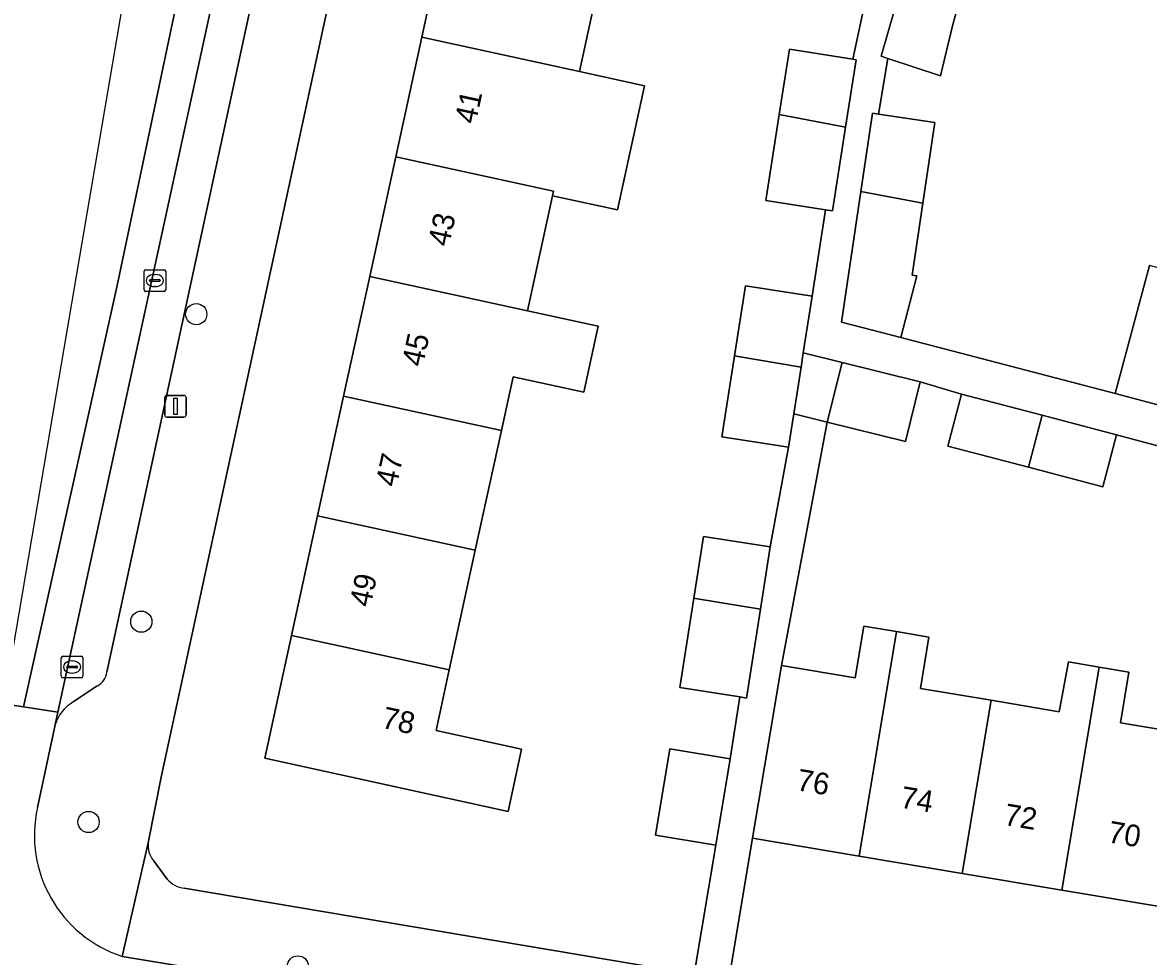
# Model space of a CAD drawing. Extents: x 163683 to 164494, y 382709 to 383872.
# Drawn here: x 163745 to 163796.9, y 383161.3 to 383204.4 of the extents above; entities that cross this region are included whole.
import ezdxf

# ---------------------------------------------------------------- set-up
doc = ezdxf.new("R2010")
doc.units = 0
for name, color, linetype in [('IMGEO_Boom', 7, 'Continuous'), ('IMGEO_Erf', 7, 'Continuous'), ('IMGEO_Kolk', 7, 'Continuous'), ('IMGEO_Lichtmast', 7, 'Continuous'), ('IMGEO_Pand', 7, 'Continuous'), ('IMGEO_Pand_nummerreeks', 7, 'Continuous'), ('IMGEO_Parkeervlak_open', 7, 'Continuous'), ('IMGEO_Rijbaan_lokaal_open', 7, 'Continuous'), ('IMGEO_Voetpad_open', 7, 'Continuous')]:
    doc.layers.add(name, color=color, linetype=linetype)

msp = doc.modelspace()

# ---------------------------------------------------------------- linework, layer by layer
at = {"layer": 'IMGEO_Boom'}
for centre in [(163752.984, 383190.956), (163750.45, 383176.78), (163748.021, 383167.546), (163757.668, 383160.891)]:
    msp.add_circle(centre, 0.489, dxfattribs=at)
at = {"layer": 'IMGEO_Erf'}
for points in [[(163771.885, 383207.805), (163770.652, 383202.142), (163773.653, 383201.487), (163772.405, 383195.76), (163769.404, 383196.414), (163768.249, 383191.111), (163771.505, 383190.401), (163770.843, 383187.361), (163767.587, 383188.071), (163767.048, 383185.595), (163765.847, 383180.079), (163764.645, 383174.563), (163764.036, 383171.764), (163767.984, 383170.904), (163767.36, 383168.039), (163756.142, 383170.483), (163757.376, 383176.149), (163758.577, 383181.665), (163759.778, 383187.18), (163760.98, 383192.696), (163762.181, 383198.211), (163763.382, 383203.728), (163764.615, 383209.388)], [(163759.907, 383209.127), (163751.36, 383169.613), (163750.768, 383166.587)], [(163788.895, 383207.986), (163787.859, 383204.304), (163787.284, 383201.942), (163784.863, 383202.746), (163784.431, 383200.181), (163787.031, 383199.793), (163786.476, 383196.074), (163785.981, 383192.759), (163786.202, 383192.726), (163785.461, 383189.878), (163795.348, 383187.3), (163796.928, 383193.198)], [(163780.286, 383184.818), (163777.211, 383185.297), (163777.793, 383189.033), (163778.295, 383192.262), (163781.371, 383191.783), (163781.992, 383195.772), (163779.242, 383196.2), (163779.858, 383200.158), (163780.327, 383203.165), (163783.251, 383202.71), (163783.795, 383205.211)], [(163797.649, 383184.796), (163795.402, 383185.398), (163794.772, 383182.998), (163791.342, 383183.897), (163787.633, 383184.87), (163788.262, 383187.27), (163786.361, 383187.843), (163785.682, 383185.089), (163782.072, 383185.979), (163779.96, 383174.767), (163783.362, 383174.198), (163783.76, 383176.576), (163785.27, 383176.324), (163786.758, 383176.075), (163786.362, 383173.705), (163789.631, 383173.158), (163792.762, 383172.634), (163793.186, 383174.927), (163794.611, 383174.689), (163795.979, 383174.46), (163795.588, 383172.121), (163799.079, 383171.536)], [(163752.432, 383164.492), (163775.936, 383160.536), (163776.937, 383166.483), (163774.156, 383166.948), (163774.821, 383170.925), (163777.602, 383170.46), (163778.046, 383173.311), (163775.277, 383173.742), (163775.919, 383177.869), (163776.362, 383180.707), (163779.437, 383180.228), (163780.286, 383184.818)], [(163797.751, 383163.599), (163792.889, 383164.412), (163788.294, 383165.181), (163783.536, 383165.977), (163778.626, 383166.798), (163777.527, 383160.268), (163798.786, 383156.69)], [(163751.007, 383165.773), (163751.644, 383164.917)]]:
    msp.add_lwpolyline(points, dxfattribs=at)
msp.add_lwpolyline([(163782.751, 383188.733), (163780.964, 383189.173), (163780.862, 383188.517), (163780.526, 383186.36), (163782.072, 383185.979)], close=True, dxfattribs=at)
for centre, radius, start, end in [((163751.825, 383166.455), 1.065, 172.8911, 219.8346), ((163752.596, 383165.739), 1.258, 220.8195, 262.501)]:
    msp.add_arc(centre, radius, start, end, dxfattribs=at)
at = {"layer": 'IMGEO_Kolk'}
for p, q in [((163750.576, 383192.08), (163750.576, 383192.932)), ((163750.651, 383193.006), (163751.503, 383193.006)), ((163751.064, 383192.786), (163751.089, 383192.786)), ((163751.577, 383192.932), (163751.577, 383192.08)), ((163750.835, 383192.5), (163750.835, 383192.512)), ((163751.273, 383192.463), (163750.875, 383192.463)), ((163750.878, 383192.549), (163751.276, 383192.549)), ((163751.087, 383192.226), (163751.062, 383192.226)), ((163751.319, 383192.512), (163751.319, 383192.5)), ((163751.503, 383192.006), (163750.651, 383192.006)), ((163746.76, 383174.265), (163746.76, 383175.117)), ((163746.835, 383175.191), (163747.687, 383175.191)), ((163747.248, 383174.971), (163747.273, 383174.971)), ((163747.761, 383175.117), (163747.761, 383174.265)), ((163747.019, 383174.685), (163747.019, 383174.697)), ((163747.457, 383174.648), (163747.059, 383174.648)), ((163747.062, 383174.734), (163747.46, 383174.734)), ((163747.503, 383174.697), (163747.503, 383174.685)), ((163747.687, 383174.191), (163746.835, 383174.191)), ((163747.271, 383174.411), (163747.246, 383174.411))]:
    msp.add_line(p, q, dxfattribs=at)
for points in [[(163750.576, 383192.08), (163750.576, 383192.932)], [(163750.651, 383193.006), (163751.503, 383193.006)], [(163751.577, 383192.932), (163751.577, 383192.08)], [(163751.503, 383192.006), (163750.651, 383192.006)], [(163746.76, 383174.265), (163746.76, 383175.117)], [(163746.835, 383175.191), (163747.687, 383175.191)], [(163747.761, 383175.117), (163747.761, 383174.265)], [(163747.687, 383174.191), (163746.835, 383174.191)]]:
    msp.add_lwpolyline(points, dxfattribs=at)
for centre, radius, start, end in [((163750.653, 383192.93), 0.0765, 91.552, 178.448), ((163750.653, 383192.93), 0.0765, 91.552, 178.448), ((163751.501, 383192.93), 0.0765, 1.552, 88.448), ((163751.501, 383192.93), 0.0765, 1.552, 88.448), ((163750.653, 383192.082), 0.0765, 181.552, 268.448), ((163750.653, 383192.082), 0.0765, 181.552, 268.448), ((163750.875, 383192.509), 0.0403, 85.8775, 175.7526), ((163750.872, 383192.499), 0.0366, 178.938, 274.7102), ((163751.276, 383192.506), 0.043, 264.8664, 352.4533), ((163751.28, 383192.511), 0.0386, 1.7309, 96.639), ((163751.501, 383192.082), 0.0765, 271.552, 358.448), ((163751.501, 383192.082), 0.0765, 271.552, 358.448), ((163746.837, 383175.115), 0.0765, 91.552, 178.448), ((163746.837, 383175.115), 0.0765, 91.552, 178.448), ((163747.685, 383175.115), 0.0765, 1.552, 88.448), ((163747.685, 383175.115), 0.0765, 1.552, 88.448), ((163747.059, 383174.694), 0.0403, 85.8775, 175.7526), ((163747.056, 383174.684), 0.0366, 178.938, 274.7102), ((163747.46, 383174.691), 0.043, 264.8664, 352.4533), ((163747.464, 383174.696), 0.0386, 1.7309, 96.639), ((163746.837, 383174.267), 0.0765, 181.552, 268.448), ((163746.837, 383174.267), 0.0765, 181.552, 268.448), ((163747.685, 383174.267), 0.0765, 271.552, 358.448), ((163747.685, 383174.267), 0.0765, 271.552, 358.448)]:
    msp.add_arc(centre, radius, start, end, dxfattribs=at)
for centre, major_axis, ratio, start_param, end_param in [((163751.063, 383192.506), (-0.387, 0.002), 0.722429, 4.712389, 7.853982), ((163751.088, 383192.506), (-0.39, 0.002), 0.717154, 1.570796, 4.712389), ((163747.247, 383174.691), (-0.387, 0.002), 0.722429, 4.712389, 7.853982), ((163747.272, 383174.691), (-0.39, 0.002), 0.717154, 1.570796, 4.712389)]:
    msp.add_ellipse(centre, major_axis=major_axis, ratio=ratio, start_param=start_param, end_param=end_param, dxfattribs=at)
at = {"layer": 'IMGEO_Lichtmast'}
for p, q in [((163751.528, 383186.311), (163751.528, 383187.111)), ((163751.528, 383187.111), (163751.528, 383186.311)), ((163751.628, 383187.211), (163752.418, 383187.211)), ((163752.418, 383187.211), (163751.628, 383187.211)), ((163752.518, 383187.111), (163752.518, 383186.311)), ((163752.518, 383186.311), (163752.518, 383187.111)), ((163752.418, 383186.211), (163751.628, 383186.211)), ((163751.628, 383186.211), (163752.418, 383186.211))]:
    msp.add_line(p, q, dxfattribs=at)
msp.add_lwpolyline([(163751.948, 383187.086), (163752.098, 383187.086), (163752.098, 383186.336), (163751.948, 383186.336), (163751.948, 383187.086)], dxfattribs=at)
for centre, start, end in [((163751.628, 383187.111), 90, 180), ((163751.628, 383187.111), 90, 180), ((163752.418, 383187.111), 0, 90), ((163752.418, 383187.111), 360, 90), ((163751.628, 383186.311), 180, 270), ((163751.628, 383186.311), 180, 270), ((163752.418, 383186.311), 270, 0), ((163752.418, 383186.311), 270, 0)]:
    msp.add_arc(centre, 0.1, start, end, dxfattribs=at)
at = {"layer": 'IMGEO_Pand'}
for points in [[(163763.382, 383203.728), (163770.652, 383202.142), (163771.885, 383207.805), (163769.501, 383208.324), (163764.615, 383209.388)], [(163788.895, 383207.986), (163786.211, 383208.708), (163785.164, 383204.986), (163784.549, 383202.85), (163784.863, 383202.746), (163787.284, 383201.942), (163787.859, 383204.304)], [(163770.652, 383202.142), (163763.382, 383203.728), (163762.181, 383198.211), (163769.45, 383196.626), (163769.404, 383196.414), (163772.405, 383195.76), (163773.653, 383201.487)], [(163783.402, 383202.686), (163783.251, 383202.71), (163780.327, 383203.165), (163779.858, 383200.158), (163782.918, 383199.579)], [(163782.918, 383199.579), (163779.858, 383200.158), (163779.242, 383196.2), (163781.992, 383195.772), (163782.317, 383195.721)], [(163787.031, 383199.793), (163784.431, 383200.181), (163784.163, 383200.221), (163783.625, 383196.614), (163786.476, 383196.074)], [(163769.404, 383196.414), (163769.45, 383196.626), (163762.181, 383198.211), (163760.98, 383192.696), (163768.249, 383191.111)], [(163786.476, 383196.074), (163783.625, 383196.614), (163783.114, 383193.187), (163782.727, 383190.591), (163785.461, 383189.878), (163786.202, 383192.726), (163785.981, 383192.759)], [(163796.928, 383193.198), (163795.348, 383187.3), (163797.538, 383186.713), (163802.367, 383185.418), (163803.947, 383191.309)], [(163767.048, 383185.595), (163767.587, 383188.071), (163770.843, 383187.361), (163771.505, 383190.401), (163768.249, 383191.111), (163760.98, 383192.696), (163759.778, 383187.18)], [(163781.371, 383191.783), (163778.295, 383192.262), (163777.793, 383189.033), (163777.877, 383189.015), (163780.862, 383188.517), (163780.964, 383189.173)], [(163780.862, 383188.517), (163777.877, 383189.015), (163777.793, 383189.033), (163777.211, 383185.297), (163780.286, 383184.818), (163780.526, 383186.36)], [(163782.751, 383188.733), (163782.072, 383185.979), (163785.682, 383185.089), (163786.361, 383187.843)], [(163767.048, 383185.595), (163759.778, 383187.18), (163758.577, 383181.665), (163765.847, 383180.079)], [(163791.342, 383183.897), (163791.985, 383186.294), (163788.262, 383187.27), (163787.633, 383184.87)], [(163791.342, 383183.897), (163794.772, 383182.998), (163795.402, 383185.398), (163791.985, 383186.294)], [(163757.376, 383176.149), (163764.645, 383174.563), (163765.847, 383180.079), (163758.577, 383181.665)], [(163778.989, 383177.352), (163779.437, 383180.228), (163776.362, 383180.707), (163775.919, 383177.869), (163776, 383177.851)], [(163778.989, 383177.352), (163776, 383177.851), (163775.919, 383177.869), (163775.277, 383173.742), (163778.046, 383173.311), (163778.352, 383173.263)], [(163783.536, 383165.977), (163785.27, 383176.324), (163783.76, 383176.576), (163783.362, 383174.198), (163779.96, 383174.767), (163779.452, 383171.73), (163778.626, 383166.798)], [(163757.376, 383176.149), (163756.142, 383170.483), (163767.36, 383168.039), (163767.984, 383170.904), (163764.036, 383171.764), (163764.645, 383174.563)], [(163788.294, 383165.181), (163789.631, 383173.158), (163786.362, 383173.705), (163786.758, 383176.075), (163785.27, 383176.324), (163783.536, 383165.977)], [(163794.611, 383174.689), (163793.186, 383174.927), (163792.762, 383172.634), (163789.631, 383173.158), (163788.294, 383165.181), (163792.889, 383164.412)], [(163794.611, 383174.689), (163792.889, 383164.412), (163797.751, 383163.599), (163799.079, 383171.536), (163795.588, 383172.121), (163795.979, 383174.46)], [(163774.156, 383166.948), (163776.937, 383166.483), (163777.602, 383170.46), (163774.821, 383170.925)]]:
    msp.add_lwpolyline(points, close=True, dxfattribs=at)
at = {"layer": 'IMGEO_Parkeervlak_open'}
for points in [[(163765.51, 383245.499), (163756.027, 383215.005), (163755.331, 383212.494), (163754.544, 383209.155), (163746.61, 383172.616), (163746.483, 383172.033)], [(163748.863, 383174.458), (163756.322, 383208.951)], [(163747.311, 383173.081), (163748.424, 383173.818)]]:
    msp.add_lwpolyline(points, dxfattribs=at)
for centre, radius, start, end in [((163748.015, 383174.569), 0.856, 298.5794, 352.5253), ((163748.245, 383171.492), 1.843, 120.4432, 162.9339)]:
    msp.add_arc(centre, radius, start, end, dxfattribs=at)
at = {"layer": 'IMGEO_Rijbaan_lokaal_open'}
for points in [[(163805.443, 383344.92), (163794.181, 383347.493), (163785.624, 383320.165), (163765.935, 383258.889), (163762.939, 383249.345), (163763.245, 383249.25), (163762.576, 383247.112), (163762.268, 383247.208), (163750.175, 383208.693), (163746.534, 383187.298), (163744.099, 383172.988)], [(163744.099, 383172.988), (163744.101, 383172.988), (163745.022, 383172.851), (163749.331, 383192.28), (163753.196, 383210.63), (163764.135, 383246.636), (163763.071, 383246.958), (163763.725, 383249.121), (163764.793, 383248.798), (163779.072, 383294.644), (163778.036, 383294.966), (163778.712, 383297.138), (163779.746, 383296.816), (163788.108, 383323.992), (163792.826, 383338.961), (163794.482, 383338.512)], [(163779.072, 383294.644), (163764.793, 383248.798), (163765.445, 383248.602), (163764.791, 383246.438), (163764.135, 383246.636), (163753.196, 383210.63), (163749.331, 383192.28), (163745.022, 383172.851), (163746.61, 383172.616), (163754.544, 383209.155), (163755.331, 383212.494), (163756.027, 383215.005), (163765.51, 383245.499), (163766.533, 383248.853), (163780.509, 383293.71)], [(163745.664, 383168.217), (163746.483, 383172.033), (163746.61, 383172.616), (163745.022, 383172.851), (163744.101, 383172.988), (163744.099, 383172.988), (163741.922, 383160.196), (163740.262, 383150.444)], [(163750.041, 383156.24), (163751.888, 383155.93), (163752.757, 383160.82), (163749.574, 383161.356)]]:
    msp.add_lwpolyline(points, dxfattribs=at)
msp.add_arc((163751.401, 383166.942), 5.877, 167.4705, 251.886, dxfattribs=at)
at = {"layer": 'IMGEO_Voetpad_open'}
for points in [[(163749.574, 383161.356), (163750.768, 383166.587), (163751.36, 383169.613), (163759.907, 383209.127), (163760.24, 383210.472), (163760.847, 383212.92), (163760.953, 383213.349), (163775.502, 383259.985)], [(163797.538, 383186.713), (163795.348, 383187.3), (163785.461, 383189.878), (163782.727, 383190.591), (163783.114, 383193.187), (163783.625, 383196.614), (163784.163, 383200.221), (163784.431, 383200.181), (163784.863, 383202.746), (163784.549, 383202.85), (163785.164, 383204.986), (163786.211, 383208.708), (163787.124, 383211.951), (163787.817, 383214.332), (163789.589, 383220.424), (163789.459, 383220.459), (163790.319, 383223.513), (163792.031, 383228.613), (163793.021, 383232.128), (163793.991, 383235.577), (163795.287, 383240.178), (163796.33, 383243.863), (163797.264, 383247.16)], [(163756.322, 383208.951), (163748.863, 383174.458)], [(163783.795, 383205.211), (163783.251, 383202.71), (163783.402, 383202.686), (163782.918, 383199.579), (163782.317, 383195.721), (163781.992, 383195.772), (163781.371, 383191.783), (163780.964, 383189.173), (163782.751, 383188.733), (163786.361, 383187.843), (163788.262, 383187.27), (163791.985, 383186.294), (163795.402, 383185.398), (163797.649, 383184.796)], [(163748.424, 383173.818), (163747.311, 383173.081)], [(163746.483, 383172.033), (163745.664, 383168.217)], [(163750.768, 383166.587), (163749.574, 383161.356), (163752.757, 383160.82), (163757.539, 383160.01)], [(163751.644, 383164.917), (163751.007, 383165.773)], [(163798.786, 383156.69), (163777.527, 383160.268), (163775.936, 383160.536), (163752.432, 383164.492)]]:
    msp.add_lwpolyline(points, dxfattribs=at)
msp.add_lwpolyline([(163782.072, 383185.979), (163780.526, 383186.36), (163780.286, 383184.818), (163779.437, 383180.228), (163778.989, 383177.352), (163778.352, 383173.263), (163778.046, 383173.311), (163777.602, 383170.46), (163776.937, 383166.483), (163775.936, 383160.536), (163777.527, 383160.268), (163778.626, 383166.798), (163779.452, 383171.73), (163779.96, 383174.767)], close=True, dxfattribs=at)
for centre, radius, start, end in [((163748.015, 383174.569), 0.856, 298.5794, 352.5253), ((163748.245, 383171.492), 1.843, 120.4432, 162.9339), ((163751.401, 383166.942), 5.877, 167.4705, 251.886), ((163751.825, 383166.455), 1.065, 172.8911, 219.8346), ((163752.596, 383165.739), 1.258, 220.8195, 262.501)]:
    msp.add_arc(centre, radius, start, end, dxfattribs=at)

# ---------------------------------------------------------------- texts
at = {"layer": 'IMGEO_Pand_nummerreeks'}
for s, rotation, p in [('41', 77.716, (163765.859, 383199.683)), ('43', 77.716, (163764.628, 383194.033)), ('45', 77.7136, (163763.422, 383188.493)), ('47', 77.7136, (163762.215, 383182.953)), ('49', 77.7136, (163761.009, 383177.413)), ('78', 347.7094, (163761.483, 383171.899)), ('76', 350.5042, (163780.617, 383169.019)), ('74', 350.5042, (163785.398, 383168.22)), ('72', 350.5042, (163790.177, 383167.421)), ('70', 350.5042, (163794.964, 383166.62))]:
    msp.add_text(s, height=1, rotation=rotation, dxfattribs=at).set_placement(p)

doc.saveas('drawing.dxf')
